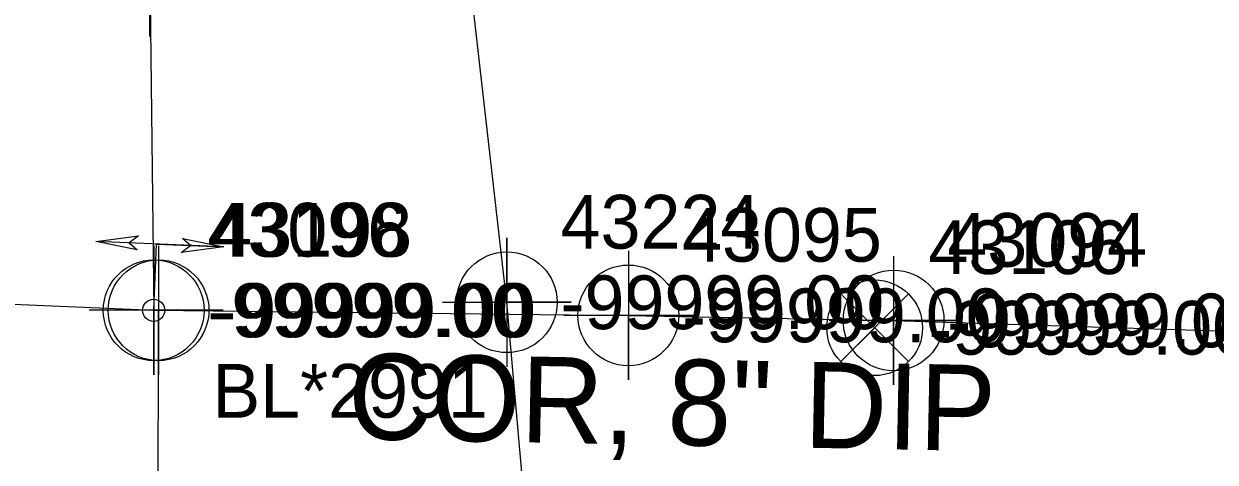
# Model space of a CAD drawing. Extents: x 2083698 to 2094313, y 743246 to 752873.
# Drawn here: x 2092687.9 to 2092743.3, y 746928.2 to 746948.6 of the extents above; entities that cross this region are included whole.
import ezdxf

# ---------------------------------------------------------------- set-up
doc = ezdxf.new("R2010")
doc.units = 0
for name, color, linetype in [('COGO Default Chain', 7, 'Continuous'), ('COGO Default Curve', 7, 'Continuous'), ('COGO Default Point Number', 7, 'Continuous'), ('Exist Property Line', 7, 'Continuous'), ('Exist Right of Way Line', 7, 'Continuous'), ('Exist Right of Way Width CELL', 7, 'Continuous'), ('Exist Roads EOP', 7, 'Continuous'), ('Exist Roads EOP Leader', 7, 'Continuous'), ('Exist Roads EOP Text', 7, 'Continuous'), ('Exist Utilities Gas UG Line SUE LOS B', 7, 'Continuous'), ('Exist Utilities Water Change of Service SUE CELL', 7, 'Continuous'), ('Exist Utilities Water UG Line SUE LOS B', 7, 'Continuous'), ('Exist Utilities Water UG Line SUE LOS B Text', 7, 'Continuous'), ('Exist Utilities Water UG Line SUE LOS C', 7, 'Continuous'), ('Old_Level_20', 7, 'Continuous')]:
    doc.layers.add(name, color=color, linetype=linetype)

msp = doc.modelspace()

# ---------------------------------------------------------------- linework, layer by layer
at = {"layer": 'COGO Default Curve'}
msp.add_lwpolyline([(2092707.336, 746935.632), (2092713.336, 746935.632), (2092710.336, 746935.632), (2092710.336, 746938.632), (2092710.336, 746932.632)], dxfattribs=at)
msp.add_circle((2092710.336, 746935.632), 2.344, dxfattribs=at)
at = {"layer": 'COGO Default Point Number'}
for points in [[(2092693.722, 746954.009), (2092693.722, 746948.009), (2092693.722, 746951.009), (2092696.722, 746951.009), (2092690.722, 746951.009)], [(2092693.905, 746938.259), (2092693.905, 746932.259), (2092693.905, 746935.259), (2092696.905, 746935.259), (2092690.905, 746935.259)], [(2092694.131, 746938.26), (2092694.131, 746932.26), (2092694.131, 746935.26), (2092697.131, 746935.26), (2092691.131, 746935.26)], [(2092715.989, 746938.023), (2092715.989, 746932.023), (2092715.989, 746935.023), (2092718.989, 746935.023), (2092712.989, 746935.023)], [(2092728.329, 746937.787), (2092728.329, 746931.787), (2092728.329, 746934.787), (2092731.329, 746934.787), (2092725.329, 746934.787)]]:
    msp.add_lwpolyline(points, dxfattribs=at)
for centre in [(2092693.905, 746935.259), (2092694.131, 746935.26), (2092715.989, 746935.023), (2092728.329, 746934.787)]:
    msp.add_circle(centre, 2.344, dxfattribs=at)
at = {"layer": 'Exist Roads EOP'}
msp.add_lwpolyline([(2092729.026, 746936.021), (2092725.876, 746932.871), (2092727.451, 746934.446), (2092729.026, 746932.871), (2092725.876, 746936.021)], dxfattribs=at)
msp.add_circle((2092727.451, 746934.446), 2.227, dxfattribs=at)
at = {"layer": 'Exist Utilities Gas UG Line SUE LOS B'}
msp.add_lwpolyline([(2092714.72, 746904.372), (2092711.654, 746920.664), (2092710.336, 746935.632), (2092708.18, 746954.593), (2092708.097, 746968.651), (2092706.635, 746981.996)], dxfattribs=at)
at = {"layer": 'Exist Utilities Water Change of Service SUE CELL'}
for p, q in [((2092697.169, 746938.207), (2092691.212, 746938.462)), ((2092693.905, 746935.259), (2092694.037, 746938.341)), ((2092694.037, 746938.341), (2092697.169, 746938.207)), ((2092693.905, 746935.259), (2092693.905, 746935.259))]:
    msp.add_line(p, q, dxfattribs=at)
for points in [[(2092691.212, 746938.462), (2092693.196, 746938.721), (2092692.762, 746938.396), (2092693.13, 746938.074)], [(2092697.169, 746938.207), (2092695.186, 746937.948), (2092695.62, 746938.273), (2092695.251, 746938.595)]]:
    msp.add_lwpolyline(points, close=True, dxfattribs=at)
msp.add_circle((2092693.905, 746935.259), 0.517, dxfattribs=at)
at = {"layer": 'Exist Utilities Water UG Line SUE LOS B'}
for points in [[(2092682.862, 747087.493), (2092686.076, 747058.123), (2092688.787, 747024.732), (2092691.226, 746996.801), (2092693.873, 746961.412), (2092693.722, 746951.009), (2092693.905, 746935.259)], [(2092694.131, 746935.26), (2092694.002, 746907.958), (2092694.635, 746899.3), (2092695.079, 746885.978), (2092694.184, 746874.065), (2092690.789, 746850.793), (2092684.446, 746838.294), (2092675.731, 746829.677), (2092669.124, 746829.59), (2092648.281, 746835.209), (2092629.125, 746840.616)], [(2092693.905, 746935.259), (2092715.989, 746935.023), (2092728.329, 746934.787), (2092750.202, 746934.079), (2092761.231, 746933.224), (2092776.887, 746933.868), (2092823.974, 746930.414), (2092847.333, 746926.221), (2092856.362, 746926.472), (2092872.3, 746925.656), (2092898.384, 746922.877), (2092918.764, 746923.599), (2092947.628, 746922.498), (2092959.533, 746921.23)]]:
    msp.add_lwpolyline(points, dxfattribs=at)
at = {"layer": 'Exist Utilities Water UG Line SUE LOS C'}
msp.add_lwpolyline([(2091764.15, 747026.133), (2092199.387, 746957.238), (2092552.498, 746941.303), (2092693.905, 746935.259)], dxfattribs=at)

# ---------------------------------------------------------------- texts
at = {"layer": 'COGO Default Chain'}
msp.add_text('-99999.00', height=2.5, dxfattribs=at).set_placement((2092712.836, 746934.382))
at = {"layer": 'Exist Property Line'}
for p in [(2092696.405, 746934.009), (2092696.631, 746934.01), (2092718.489, 746933.773), (2092730.829, 746933.537)]:
    msp.add_text('-99999.00', height=2.5, dxfattribs=at).set_placement(p)
at = {"layer": 'Exist Right of Way Line'}
for s, p in [('43096', (2092696.405, 746937.759)), ('43198', (2092696.631, 746937.76)), ('43095', (2092718.489, 746937.523)), ('43094', (2092730.829, 746937.287))]:
    msp.add_text(s, height=2.5, dxfattribs=at).set_placement(p)
at = {"layer": 'Exist Right of Way Width CELL'}
msp.add_text('BL*2991', height=2.5, dxfattribs=at).set_placement((2092696.631, 746930.26))
at = {"layer": 'Exist Roads EOP Leader'}
msp.add_text('-99999.00', height=2.5, dxfattribs=at).set_placement((2092729.951, 746933.196))
at = {"layer": 'Exist Roads EOP Text'}
msp.add_text('43106', height=2.5, dxfattribs=at).set_placement((2092729.951, 746936.946))
at = {"layer": 'Exist Utilities Water UG Line SUE LOS B Text'}
msp.add_text('COR, 8" DIP', height=4, rotation=358.9044, dxfattribs=at).set_placement((2092702.921, 746929.272))
at = {"layer": 'Old_Level_20'}
msp.add_text('43224', height=2.5, dxfattribs=at).set_placement((2092712.836, 746938.132))

doc.saveas('drawing.dxf')
